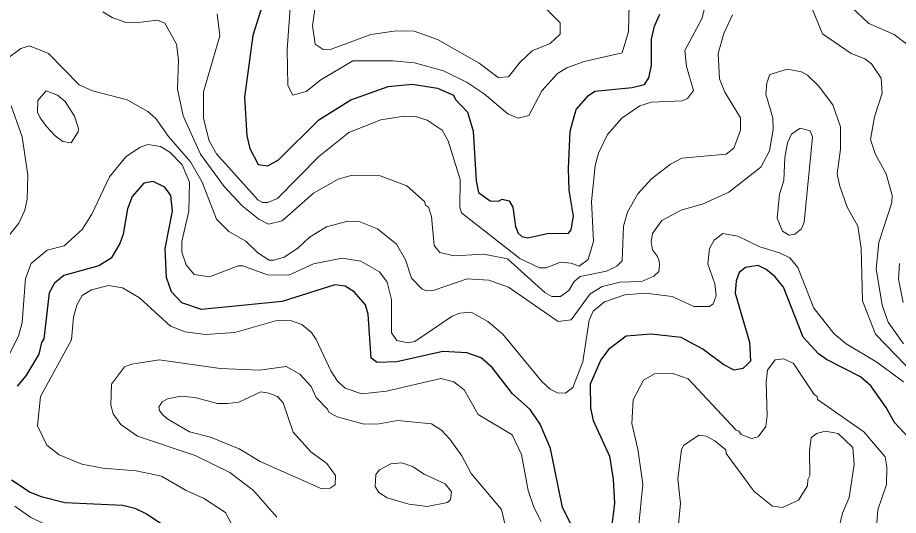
# Model space of a CAD drawing. Extents: x 673.3 to 698.5, y 6984.3 to 7012.3.
# Drawn here: x 688.157 to 689.47, y 7000.557 to 7001.299 of the extents above; entities that cross this region are included whole.
import ezdxf

# ---------------------------------------------------------------- set-up
doc = ezdxf.new("R2010")
doc.units = 0
doc.header["$LTSCALE"] = 0.032
doc.layers.add('1', color=7, linetype='Continuous', lineweight=25)
doc.layers.add('2', color=7, linetype='Continuous', lineweight=13)

msp = doc.modelspace()

# ---------------------------------------------------------------- linework, layer by layer
at = {"layer": '1'}
for points in [[(688.5246, 7001.3265), (688.5073, 7001.2721), (688.4953, 7001.1802), (688.4985, 7001.1229), (688.5032, 7001.1037), (688.5157, 7001.0799), (688.53, 7001.0782), (688.5457, 7001.0871), (688.6057, 7001.1463), (688.6538, 7001.1765), (688.7094, 7001.1962), (688.7453, 7001.1995), (688.7827, 7001.1938), (688.8068, 7001.1832), (688.8097, 7001.1767), (688.8274, 7001.1579), (688.8358, 7001.1298), (688.8406, 7001.0558), (688.844, 7001.0383), (688.8616, 7001.026), (688.8736, 7001.0253), (688.8795, 7001.0285), (688.8899, 7001.0261), (688.895, 7001.0165), (688.8993, 7000.9875), (688.903, 7000.9778), (688.9086, 7000.9729), (688.9175, 7000.9709), (688.9488, 7000.9779), (688.9778, 7000.9772), (688.9822, 7000.9829), (688.9854, 7001.0032), (688.9794, 7001.0419), (688.9782, 7001.0741), (688.9807, 7001.1297), (688.9895, 7001.1618), (689.0081, 7001.183), (689.0176, 7001.1894), (689.0733, 7001.1945), (689.0917, 7001.1992), (689.0979, 7001.2093), (689.1019, 7001.2272), (689.102, 7001.2666)], [(689.102, 7001.2666), (689.1062, 7001.2861), (689.1145, 7001.304)], [(688.9946, 7000.5188), (688.9694, 7000.5689), (688.9514, 7000.6568), (688.9357, 7000.6932), (688.9211, 7000.7149), (688.8945, 7000.7382), (688.8643, 7000.7774), (688.8481, 7000.792), (688.8267, 7000.7996), (688.7909, 7000.8012), (688.7221, 7000.7858), (688.6929, 7000.7852), (688.684, 7000.7914), (688.6793, 7000.8571), (688.6757, 7000.8709), (688.6587, 7000.8903), (688.6452, 7000.899), (688.6299, 7000.9006), (688.5511, 7000.8759), (688.4312, 7000.864), (688.4017, 7000.8738), (688.3862, 7000.8901), (688.3788, 7000.9119), (688.3769, 7000.9547), (688.3877, 7001.0105), (688.3854, 7001.0336), (688.3762, 7001.0464), (688.359, 7001.0547), (688.3452, 7001.0523), (688.3274, 7001.0322), (688.3209, 7001.0139), (688.3144, 7000.9764), (688.3093, 7000.9621), (688.2961, 7000.9406), (688.2779, 7000.9289), (688.2258, 7000.9144), (688.2119, 7000.903), (688.2039, 7000.8886), (688.1959, 7000.8204), (688.1923, 7000.8148), (688.1883, 7000.7975), (688.1692, 7000.7651), (688.1561, 7000.7497)], [(689.5124, 7000.6441), (689.464, 7000.6955), (689.4517, 7000.7181), (689.4291, 7000.7501), (689.4136, 7000.7639), (689.3629, 7000.7897), (689.3509, 7000.7982), (689.328, 7000.8228), (689.2989, 7000.8973), (689.2858, 7000.9132), (689.2727, 7000.9236), (689.261, 7000.9297), (689.242, 7000.9266), (689.2324, 7000.9193), (689.2279, 7000.9065), (689.2267, 7000.8881), (689.2479, 7000.8154), (689.2494, 7000.787), (689.245, 7000.7824), (689.2382, 7000.7759), (689.2254, 7000.7738), (689.2097, 7000.7816)], [(689.2097, 7000.7816), (689.1784, 7000.8049), (689.1461, 7000.8222), (689.1016, 7000.8273), (689.0639, 7000.8244), (689.0378, 7000.8046), (689.0262, 7000.789), (689.0107, 7000.7529), (689.0108, 7000.7171), (689.0151, 7000.6987), (689.0393, 7000.6454), (689.045, 7000.6112), (689.0466, 7000.575), (689.0425, 7000.5398)], [(688.1478, 7000.6105), (688.1755, 7000.5918), (688.1918, 7000.5853), (688.227, 7000.5766), (688.3136, 7000.5724), (688.3318, 7000.5682), (688.3492, 7000.5596), (688.4003, 7000.5258), (688.4377, 7000.512), (688.449, 7000.5055), (688.4657, 7000.4872), (688.4653, 7000.4688), (688.4622, 7000.462), (688.4516, 7000.4537), (688.3509, 7000.3988), (688.2511, 7000.3327), (688.2019, 7000.3097), (688.1482, 7000.2909)]]:
    msp.add_lwpolyline(points, dxfattribs=at)
at = {"layer": '2'}
for points in [[(688.9349, 7001.3219), (688.9657, 7001.2909), (688.9659, 7001.2739), (688.9508, 7001.26), (688.9239, 7001.2495), (688.9059, 7001.2325), (688.8889, 7001.2104), (688.8731, 7001.2098), (688.8448, 7001.2308), (688.7828, 7001.2662), (688.7482, 7001.2785), (688.7218, 7001.2792), (688.6837, 7001.2736), (688.6218, 7001.2508), (688.6124, 7001.2512), (688.6003, 7001.2592), (688.5963, 7001.2863), (688.6043, 7001.3438)], [(689.0685, 7001.3184), (689.0678, 7001.278), (689.0582, 7001.2464), (689.0014, 7001.2335), (688.9755, 7001.2242), (688.9619, 7001.2157), (688.9383, 7001.1897), (688.9192, 7001.1531), (688.903, 7001.1491), (688.8876, 7001.1553), (688.8526, 7001.185), (688.8273, 7001.2023), (688.7919, 7001.2193), (688.7485, 7001.2312), (688.7162, 7001.2344), (688.6564, 7001.2343), (688.6087, 7001.2061), (688.5869, 7001.1887), (688.5672, 7001.1833), (688.5596, 7001.1978), (688.5587, 7001.2512), (688.5648, 7001.3343)], [(688.8169, 7001.0578), (688.816, 7001.0164), (688.8186, 7001.0081), (688.9054, 7000.9399), (688.9349, 7000.9262), (688.945, 7000.9261), (688.966, 7000.9347), (688.9821, 7000.933), (688.9942, 7000.9284), (689.0076, 7000.9383), (689.0156, 7000.966), (689.0124, 7001.0247), (689.018, 7001.0786), (689.0227, 7001.0971), (689.0361, 7001.1245), (689.0577, 7001.1488), (689.0847, 7001.1672), (689.102, 7001.1726), (689.1476, 7001.175), (689.1557, 7001.1783), (689.1644, 7001.1904), (689.154, 7001.2258), (689.1517, 7001.25), (689.1768, 7001.2972), (689.1817, 7001.3164)], [(689.4778, 7000.8129), (689.455, 7000.845), (689.4457, 7000.8706), (689.4367, 7000.9245), (689.4409, 7000.964), (689.4602, 7001.0236), (689.4609, 7001.0336), (689.452, 7001.0662), (689.436, 7001.0949), (689.4285, 7001.1172), (689.4343, 7001.1511), (689.4456, 7001.1864), (689.4441, 7001.2087), (689.4299, 7001.2298), (689.4198, 7001.2374), (689.3998, 7001.2452), (689.3568, 7001.2744), (689.3396, 7001.317)], [(689.4004, 7001.3138), (689.4261, 7001.29), (689.4635, 7001.2736), (689.4926, 7001.2517)], [(689.2014, 7001.2454), (689.2033, 7001.2076), (689.2112, 7001.1879), (689.2344, 7001.1496), (689.2347, 7001.1311), (689.2249, 7001.1044), (689.2133, 7001.0956), (689.147, 7001.0896), (689.1302, 7001.0804), (689.1018, 7001.0584), (689.0817, 7001.0361), (689.0661, 7001.0089), (689.0603, 7000.9883), (689.058, 7000.9367), (689.05, 7000.9285), (689.0349, 7000.9212), (688.9958, 7000.9133), (688.9865, 7000.9055), (688.9789, 7000.8925), (688.9663, 7000.8835), (688.9533, 7000.8835), (688.9427, 7000.8895), (688.8872, 7000.9395), (688.852, 7000.9463), (688.8079, 7000.9438), (688.7861, 7000.9487), (688.7777, 7000.9591), (688.7737, 7001.0024), (688.7696, 7001.0162), (688.7651, 7001.0194), (688.7637, 7001.0247), (688.737, 7001.048), (688.6976, 7001.0631), (688.654, 7001.0634), (688.6349, 7001.0583), (688.598, 7001.0374), (688.5514, 7000.9959), (688.5311, 7000.991), (688.5163, 7000.9986), (688.4915, 7001.0184), (688.4648, 7001.0474), (688.4294, 7001.0953), (688.4036, 7001.1524), (688.3951, 7001.1924), (688.3968, 7001.2359), (688.3935, 7001.2594), (688.3763, 7001.2906), (688.3653, 7001.2952), (688.3326, 7001.2908), (688.3182, 7001.2916), (688.2976, 7001.2987), (688.284, 7001.3075)], [(688.4545, 7001.3044), (688.4585, 7001.2715), (688.4342, 7001.1884), (688.4342, 7001.1487), (688.4423, 7001.1151), (688.4535, 7001.096), (688.5156, 7001.027), (688.5221, 7001.0236), (688.53, 7001.0236), (688.5442, 7001.0295), (688.606, 7001.092), (688.6508, 7001.1278), (688.6984, 7001.1466), (688.7333, 7001.1522), (688.7501, 7001.1514), (688.7674, 7001.1461), (688.79, 7001.131), (688.7989, 7001.1151), (688.8169, 7001.0578)], [(689.2225, 7001.3029), (689.2097, 7001.275), (689.2014, 7001.2454)], [(688.4147, 7001.0839), (688.3819, 7001.1216), (688.3628, 7001.1487), (688.3509, 7001.1589), (688.3204, 7001.1765), (688.2686, 7001.1896), (688.2486, 7001.1987), (688.2028, 7001.2451), (688.1748, 7001.2565), (688.1615, 7001.2528), (688.1403, 7001.2371)], [(689.5558, 7000.7034), (689.4359, 7000.8274), (689.4164, 7000.8768), (689.4146, 7000.9555), (689.4096, 7000.988), (689.3938, 7001.0165), (689.3823, 7001.0491), (689.3789, 7001.0662), (689.3837, 7001.1028), (689.3837, 7001.1359), (689.3722, 7001.1687), (689.3509, 7001.1973), (689.3345, 7001.2129), (689.3257, 7001.2179), (689.3049, 7001.2221), (689.2781, 7001.2142), (689.2738, 7001.2014), (689.2722, 7001.1846), (689.2826, 7001.1496), (689.2835, 7001.1321), (689.2779, 7001.1004), (689.265, 7001.076), (689.2174, 7001.0389), (689.1791, 7001.0213), (689.1459, 7001.0121), (689.1173, 7000.9965), (689.1034, 7000.977), (689.1014, 7000.9648), (689.1035, 7000.9531), (689.1108, 7000.9428), (689.1134, 7000.936), (689.114, 7000.9298), (689.1127, 7000.9208), (689.1052, 7000.9136), (689.0877, 7000.9056), (689.0545, 7000.9046), (689.0285, 7000.8984), (689.0105, 7000.8873), (688.982, 7000.8484), (688.9628, 7000.8461), (688.8889, 7000.8972), (688.8596, 7000.9079), (688.827, 7000.9096), (688.7765, 7000.8925), (688.7668, 7000.8917), (688.7601, 7000.8943), (688.7442, 7000.9109), (688.7352, 7000.9378), (688.7218, 7000.9615), (688.6934, 7000.9843), (688.666, 7000.9949), (688.649, 7000.9958), (688.6175, 7000.9873), (688.5918, 7000.9718), (688.5744, 7000.9553), (688.5542, 7000.942), (688.5387, 7000.9373), (688.532, 7000.9377), (688.515, 7000.9485), (688.497, 7000.9658), (688.4716, 7000.9802), (688.4535, 7000.9988), (688.4319, 7001.0538), (688.4147, 7001.0839)], [(688.1474, 7001.1672), (688.1637, 7001.1213), (688.172, 7001.0641), (688.1711, 7001.0283), (688.1678, 7001.0122), (688.1589, 7000.9926), (688.1349, 7000.963)], [(688.1638, 7000.8447), (688.1684, 7000.9102), (688.1769, 7000.9324), (688.2011, 7000.9525), (688.2262, 7000.9588), (688.2529, 7000.9832), (688.2674, 7001.0059), (688.2936, 7001.0616), (688.3183, 7001.0916), (688.3397, 7001.1058), (688.3512, 7001.1098), (688.3698, 7001.1066), (688.3837, 7001.0985), (688.4024, 7001.0795), (688.4129, 7001.0537), (688.4121, 7001.0103), (688.4016, 7000.9652), (688.4016, 7000.9495), (688.4083, 7000.9305), (688.42, 7000.9159), (688.4427, 7000.9129), (688.4858, 7000.9291), (688.4926, 7000.9292), (688.5296, 7000.9158), (688.561, 7000.9153), (688.598, 7000.9319), (688.6405, 7000.9405), (688.6688, 7000.9358), (688.6964, 7000.9201), (688.7077, 7000.9048), (688.7143, 7000.8789), (688.7144, 7000.8292), (688.7221, 7000.8179), (688.7387, 7000.8143), (688.7489, 7000.8161), (688.8049, 7000.8542), (688.816, 7000.8584), (688.833, 7000.8598), (688.8578, 7000.8461), (688.8799, 7000.8278), (688.9386, 7000.7569), (688.951, 7000.7453), (688.9618, 7000.7398), (688.9739, 7000.7393), (688.9847, 7000.7476), (688.9993, 7000.7858), (689.0088, 7000.8482), (689.015, 7000.8616), (689.0317, 7000.8752), (689.0623, 7000.8858), (689.093, 7000.8883), (689.1327, 7000.8832), (689.1648, 7000.8686), (689.1882, 7000.8685), (689.194, 7000.8722), (689.1981, 7000.8842), (689.1965, 7000.9024), (689.1859, 7000.9322), (689.1882, 7000.9549), (689.1952, 7000.9671), (689.2082, 7000.9771), (689.2307, 7000.973), (689.2635, 7000.9575), (689.2928, 7000.9485), (689.3082, 7000.9411), (689.3203, 7000.9264), (689.3439, 7000.8658), (689.3743, 7000.8279), (689.3919, 7000.8131), (689.4378, 7000.7856), (689.4777, 7000.7562)], [(689.4717, 7000.9327), (689.47, 7000.9091), (689.4769, 7000.8743)], [(688.9373, 7000.5484), (688.9267, 7000.5694), (688.9181, 7000.5946), (688.9079, 7000.648), (688.8942, 7000.6774), (688.8436, 7000.7076), (688.8225, 7000.7442), (688.8071, 7000.7564), (688.7876, 7000.7613), (688.7068, 7000.7424), (688.6701, 7000.7386), (688.6451, 7000.7469), (688.634, 7000.7571), (688.6237, 7000.7725), (688.6022, 7000.8195), (688.5948, 7000.8295), (688.5806, 7000.8419), (688.5654, 7000.8473), (688.5433, 7000.8476), (688.4805, 7000.8296), (688.4372, 7000.8266), (688.4065, 7000.8309), (688.3849, 7000.8394), (688.3387, 7000.8812), (688.3134, 7000.8965), (688.2925, 7000.8998), (688.267, 7000.8935), (688.2531, 7000.8848), (688.2453, 7000.8704), (688.2404, 7000.8528), (688.2371, 7000.8189), (688.1912, 7000.7343), (688.1866, 7000.6906), (688.2004, 7000.6621), (688.219, 7000.6473), (688.2528, 7000.6336), (688.2837, 7000.6276), (688.3335, 7000.6237), (688.3713, 7000.6159), (688.4079, 7000.5945), (688.434, 7000.5831), (688.4667, 7000.5617), (688.4828, 7000.5312)], [(688.1426, 7000.7939), (688.1584, 7000.8242), (688.1638, 7000.8447)], [(688.327, 7000.7826), (688.3678, 7000.7891), (688.4589, 7000.776), (688.5175, 7000.7736), (688.5571, 7000.7792), (688.5775, 7000.7679), (688.5945, 7000.7491), (688.6022, 7000.7327), (688.619, 7000.7156), (688.6207, 7000.711), (688.6333, 7000.7043), (688.6734, 7000.693), (688.6961, 7000.6937), (688.7234, 7000.6987), (688.7737, 7000.6937), (688.7886, 7000.6843), (688.8013, 7000.6711), (688.8192, 7000.646), (688.8331, 7000.6199), (688.8783, 7000.5659), (688.8872, 7000.5278)], [(689.4375, 7000.5397), (689.4394, 7000.5655), (689.4521, 7000.6033), (689.4529, 7000.6297), (689.4505, 7000.6447), (689.4185, 7000.6817), (689.3492, 7000.7301), (689.3487, 7000.7342), (689.3444, 7000.7374), (689.3136, 7000.7837), (689.299, 7000.7906), (689.2863, 7000.7891), (689.2747, 7000.7734), (689.2729, 7000.7557), (689.2746, 7000.7057), (689.2723, 7000.6895), (689.2609, 7000.6745), (689.2509, 7000.6719), (689.2354, 7000.6779), (689.2322, 7000.683), (689.2281, 7000.6842), (689.1565, 7000.7605), (689.1336, 7000.7685), (689.1063, 7000.7684), (689.0898, 7000.7588), (689.0744, 7000.7296), (689.0727, 7000.6944), (689.0814, 7000.6562), (689.0889, 7000.604), (689.0824, 7000.5383)], [(688.5431, 7000.5546), (688.5083, 7000.5943), (688.4732, 7000.6212), (688.4218, 7000.6463), (688.3358, 7000.6753), (688.3106, 7000.6926), (688.2993, 7000.7087), (688.2957, 7000.7213), (688.2966, 7000.7529), (688.3162, 7000.7784), (688.327, 7000.7826)], [(689.1402, 7000.5235), (689.1452, 7000.575), (689.1412, 7000.6119), (689.1467, 7000.6552), (689.1496, 7000.6616), (689.1723, 7000.6766), (689.1832, 7000.6751), (689.1964, 7000.6685), (689.2125, 7000.6548), (689.2131, 7000.6494), (689.2548, 7000.593), (689.2825, 7000.571), (689.2973, 7000.5691), (689.321, 7000.5799), (689.3346, 7000.6015), (689.335, 7000.6108), (689.3381, 7000.6165), (689.3373, 7000.6538), (689.3402, 7000.6729), (689.348, 7000.6791), (689.3606, 7000.683), (689.3803, 7000.6791), (689.4022, 7000.6585), (689.4041, 7000.6331), (689.3967, 7000.5838), (689.3869, 7000.5608), (689.3805, 7000.536)], [(688.138, 7000.3534), (688.1807, 7000.3634), (688.2833, 7000.4098), (688.3236, 7000.4333), (688.3346, 7000.4428), (688.3373, 7000.4515), (688.3362, 7000.4636), (688.3301, 7000.472), (688.2939, 7000.5017), (688.2481, 7000.5246), (688.2149, 7000.5363), (688.1768, 7000.554), (688.1528, 7000.5712)]]:
    msp.add_lwpolyline(points, dxfattribs=at)
for points in [[(688.2279, 7001.1736), (688.2164, 7001.1833), (688.1995, 7001.1896), (688.1869, 7001.1755), (688.1866, 7001.158), (688.1906, 7001.1493), (688.2001, 7001.1368), (688.213, 7001.1226), (688.2241, 7001.1144), (688.2368, 7001.1124), (688.2471, 7001.1284), (688.2476, 7001.1338), (688.2419, 7001.1522)], [(689.3422, 7001.1205), (689.3386, 7001.1302), (689.3234, 7001.1341), (689.3105, 7001.1253), (689.3047, 7001.1124), (689.3007, 7001.0906), (689.299, 7001.0562), (689.2927, 7001.0356), (689.2892, 7001.0002), (689.297, 7000.9806), (689.3071, 7000.9748), (689.3155, 7000.976), (689.3255, 7000.9842), (689.3296, 7000.9943)], [(688.5529, 7000.7248), (688.5443, 7000.7342), (688.5314, 7000.7395), (688.5195, 7000.7416), (688.4869, 7000.7258), (688.4696, 7000.7238), (688.4551, 7000.7239), (688.4211, 7000.7328), (688.4003, 7000.7347), (688.3802, 7000.731), (688.3726, 7000.7263), (688.3674, 7000.7187), (688.3683, 7000.7136), (688.3726, 7000.7079), (688.3791, 7000.7015), (688.4131, 7000.6818), (688.4445, 7000.674), (688.4873, 7000.6565), (688.5184, 7000.6377), (688.6104, 7000.5969), (688.6227, 7000.5977), (688.6303, 7000.6029), (688.631, 7000.6166), (688.6181, 7000.6344), (688.5938, 7000.6522), (688.5679, 7000.6813)], [(688.763, 7000.6189), (688.7456, 7000.6301), (688.7296, 7000.6358), (688.7135, 7000.6343), (688.6966, 7000.6254), (688.6907, 7000.6184), (688.6899, 7000.6002), (688.6952, 7000.5914), (688.708, 7000.5833), (688.7402, 7000.5741), (688.7674, 7000.5708), (688.7979, 7000.5765), (688.8024, 7000.5811), (688.8038, 7000.5924), (688.7945, 7000.6044)]]:
    msp.add_lwpolyline(points, close=True, dxfattribs=at)

doc.saveas('drawing.dxf')
